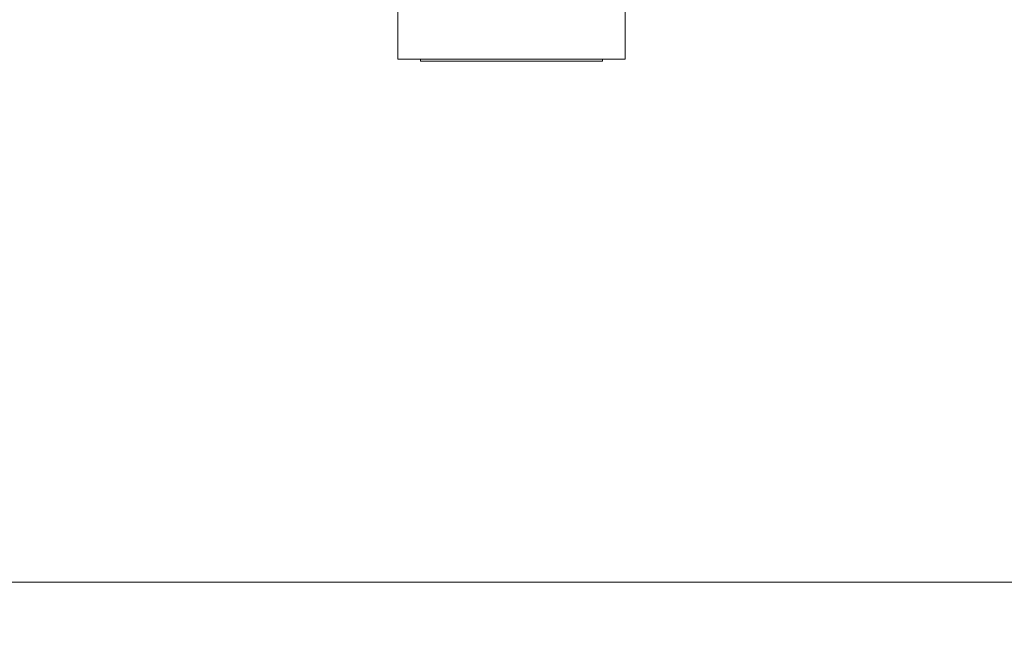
# Model space of a CAD drawing. Header units: millimetres. Extents: x -3490 to 61924, y -72580 to 6847.
# Tile 466 of 656: x 11556 to 12422, y -19595 to -19055. Entities that reach past the tile are written whole.
import ezdxf

# ---------------------------------------------------------------- set-up
doc = ezdxf.new("R2010")
doc.units = ezdxf.units.MM
doc.layers.add('COTAS_O', color=1, linetype='Continuous', lineweight=0)
doc.layers.add('superior_mezcladora', color=7, linetype='Continuous', lineweight=0)
doc.dimstyles.new('R19_100', dxfattribs={"dimtxt": 250, "dimasz": 150, "dimexe": 150, "dimexo": 80, "dimgap": 100, "dimtad": 1, "dimtih": 1, "dimtoh": 1, "dimdsep": 46, "dimcen": 0.09, "dimadec": 0, "dimazin": 0, "dimtfac": 1, "dimtdec": 4, "dimtofl": 0, "dimtmove": 0, "dimatfit": 3, "dimfxl": 1, "dimtolj": 1, "dimtzin": 0, "dimarcsym": 0})

# ---------------------------------------------------------------- blocks, each defined once
blk = doc.blocks.new('DIM_R29_44')
at = {"layer": 'COTAS_O'}
for p, q in [((9808.38, -18650), (9808.38, -19550)), ((16008.38, -18650), (16008.38, -19550)), ((9808.38, -19550), (9958.38, -19505)), ((16008.38, -19550), (15858.38, -19505)), ((9808.38, -19550), (16008.38, -19550)), ((9808.38, -19550), (9958.38, -19595)), ((16008.38, -19550), (15858.38, -19595))]:
    blk.add_line(p, q, dxfattribs=at)
blk.add_text('6200 O', height=250, dxfattribs=at).set_placement((12908.38, -19450))

msp = doc.modelspace()

# ---------------------------------------------------------------- linework, layer by layer
at = {"layer": 'superior_mezcladora'}
for p, q in [((11888.381, -19090), (11888.381, -19000)), ((12088.381, -19000), (12088.381, -19090)), ((12088.381, -19090), (11888.381, -19090)), ((11908.381, -19092), (11908.381, -19090)), ((11908.381, -19090), (12068.381, -19090)), ((12068.381, -19092), (11908.381, -19092)), ((12068.381, -19090), (12068.381, -19092))]:
    msp.add_line(p, q, dxfattribs=at)

# ---------------------------------------------------------------- dimensions: what is measured, and where the dimension line sits
at = {"layer": 'COTAS_O'}
dim = msp.add_aligned_dim(p1=(9808.381, -18650), p2=(16008.381, -18650), distance=-900, text='<> O', dimstyle='R19_100', dxfattribs=at)
dim.commit()
dim.dimension.update_dxf_attribs({"geometry": 'DIM_R29_44', "text_midpoint": (12908.381, -19550)})

doc.saveas('drawing.dxf')
